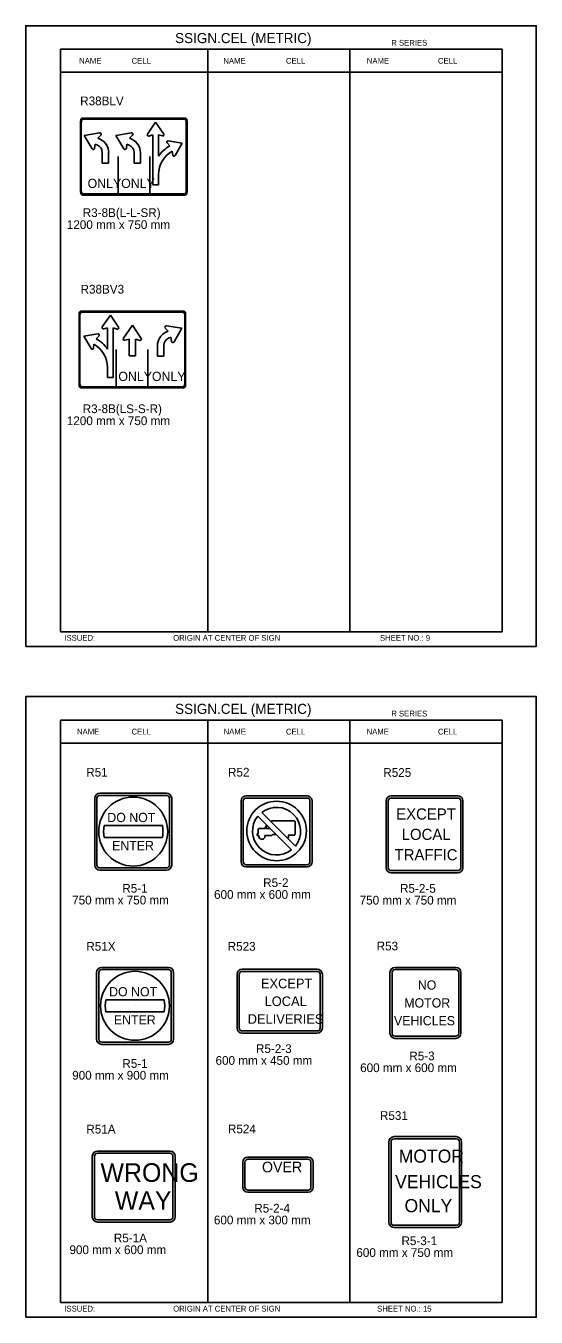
# Model space of a CAD drawing. Extents: x -12 to 6962, y -3756 to 679.
# Drawn here: x 400.1 to 575.4, y -235.4 to 208 of the extents above; entities that cross this region are included whole.
import ezdxf

# ---------------------------------------------------------------- set-up
doc = ezdxf.new("R2010")
doc.units = 0
for name, color, linetype in [('Level 1', 7, 'Continuous'), ('Level 2', 7, 'Continuous'), ('Level 3', 7, 'Continuous'), ('Level 63', 7, 'Continuous')]:
    doc.layers.add(name, color=color, linetype=linetype)

msp = doc.modelspace()

# ---------------------------------------------------------------- linework, layer by layer
at = {"layer": 'Level 1'}
for p, q in [((563.74, 200), (411.99, 200)), ((411.99, 200), (411.99, 0)), ((462.57, 200), (462.57, 0)), ((511.35, 200), (511.35, 0)), ((563.74, 200), (563.74, 0)), ((563.74, 192.08), (411.99, 192.08)), ((419.17, 151.32), (419.17, 174.99)), ((419.85, 175.97), (454.53, 175.97)), ((444.65, 174.91), (441.9, 170.84)), ((447.49, 170.9), (444.65, 174.91)), ((455.2, 174.99), (455.2, 151.32)), ((420.13, 170.43), (425.45, 171.34)), ((422.86, 165.76), (420.13, 170.43)), ((425.87, 170.54), (424.86, 169.43)), ((424.86, 169.43), (425.65, 169.07)), ((431.02, 170.43), (436.35, 171.34)), ((433.75, 165.76), (431.02, 170.43)), ((436.77, 170.54), (435.75, 169.43)), ((435.75, 169.43), (436.54, 169.07)), ((442.4, 170.19), (443.71, 170.62)), ((443.71, 170.62), (443.71, 169.83)), ((443.72, 169.83), (443.72, 153.5)), ((445.7, 169.82), (445.69, 170.64)), ((445.69, 170.64), (447, 170.24)), ((445.7, 163.32), (445.7, 169.82)), ((453.85, 167.71), (449.01, 168.54)), ((423.93, 167.45), (423.74, 165.96)), ((424.76, 167.07), (423.93, 167.45)), ((426.38, 160.84), (426.38, 164.53)), ((428.55, 164.52), (428.55, 160.84)), ((434.83, 167.45), (434.63, 165.96)), ((435.65, 167.07), (434.83, 167.45)), ((437.27, 160.84), (437.27, 164.53)), ((439.44, 164.52), (439.44, 160.84)), ((448.63, 167.81), (449.56, 166.8)), ((450.39, 165), (450.57, 163.64)), ((451.37, 163.47), (453.85, 167.71)), ((428.55, 160.84), (426.38, 160.84)), ((431.85, 150.39), (431.85, 163.18)), ((439.44, 160.84), (437.27, 160.84)), ((442.75, 150.39), (442.75, 163.18)), ((445.7, 153.5), (445.7, 156.95)), ((443.72, 153.5), (445.7, 153.5)), ((454.53, 150.34), (419.85, 150.34)), ((418.66, 108.73), (418.66, 85.05)), ((454.02, 109.7), (419.34, 109.7)), ((426.37, 104.63), (429.22, 108.65)), ((429.22, 108.65), (431.96, 104.57)), ((454.69, 85.05), (454.69, 108.73)), ((420.01, 101.45), (424.85, 102.27)), ((428.17, 104.37), (426.86, 103.98)), ((428.17, 103.55), (428.17, 104.37)), ((428.17, 97.05), (428.17, 103.55)), ((430.16, 104.35), (430.15, 103.56)), ((430.15, 103.56), (430.15, 87.23)), ((431.46, 103.93), (430.16, 104.35)), ((436.75, 105.2), (433.61, 100.79)), ((439.77, 100.72), (436.75, 105.2)), ((447.99, 104.28), (449.01, 103.16)), ((449.01, 103.16), (448.22, 102.8)), ((453.74, 104.17), (448.41, 105.07)), ((451.01, 99.49), (453.74, 104.17)), ((422.5, 97.2), (420.01, 101.45)), ((423.47, 98.73), (423.3, 97.38)), ((425.24, 101.55), (424.31, 100.53)), ((434.15, 100.07), (435.59, 100.5)), ((435.59, 100.5), (435.59, 99.6)), ((435.59, 99.6), (435.59, 94.7)), ((437.76, 94.7), (437.76, 99.61)), ((437.77, 99.61), (437.78, 100.48)), ((437.78, 100.48), (439.21, 100.01)), ((445.32, 98.25), (445.32, 94.57)), ((447.49, 94.57), (447.49, 98.27)), ((449.11, 100.8), (449.93, 101.18)), ((449.93, 101.18), (450.13, 99.69)), ((431.12, 84.12), (431.12, 96.91)), ((435.59, 94.7), (437.76, 94.7)), ((436.68, 96.89), (436.68, 96.89)), ((442.01, 84.12), (442.01, 96.91)), ((445.32, 94.57), (447.49, 94.57)), ((428.17, 87.23), (428.17, 90.69)), ((430.15, 87.23), (428.17, 87.23)), ((419.34, 84.07), (454.02, 84.07)), ((411.99, 0), (563.74, 0)), ((563.74, -30.35), (411.99, -30.35)), ((411.99, -30.35), (411.99, -230.35)), ((462.57, -30.35), (462.57, -230.35)), ((511.35, -30.35), (511.35, -230.35)), ((563.74, -30.35), (563.74, -230.35)), ((563.74, -38.27), (411.99, -38.27)), ((424.54, -80.14), (424.54, -57.23)), ((425.54, -56.23), (448.45, -56.23)), ((449.45, -57.23), (449.45, -80.14)), ((475.78, -57.14), (496.67, -57.14)), ((525.55, -57.14), (548.46, -57.14)), ((474.78, -79.03), (474.78, -58.14)), ((497.67, -58.14), (497.67, -79.03)), ((524.55, -81.06), (524.55, -58.14)), ((549.46, -58.14), (549.46, -81.06)), ((479.73, -63.32), (482.88, -66.46)), ((490.07, -71.04), (481.11, -62.1)), ((482.15, -67.6), (482.8, -66.46)), ((482.8, -66.46), (482.88, -66.46)), ((482.88, -66.46), (491.35, -74.93)), ((484.41, -65.39), (484.41, -65.21)), ((484.66, -64.96), (492.29, -64.96)), ((492.55, -65.21), (492.55, -69.61)), ((426.99, -66.59), (447, -66.59)), ((447, -70.68), (426.99, -70.68)), ((437, -68.69), (437, -68.69)), ((479.61, -70.03), (479.61, -69.37)), ((479.61, -69.37), (479.88, -69.37)), ((480.16, -70.03), (479.61, -70.03)), ((479.88, -69.37), (479.88, -67.87)), ((480.13, -67.6), (482.15, -67.6)), ((484.54, -70.03), (482.2, -70.03)), ((482.36, -67.6), (482.88, -66.67)), ((484.02, -67.6), (482.36, -67.6)), ((482.88, -66.67), (483.08, -66.67)), ((484.93, -69.7), (484.54, -70.03)), ((486.12, -69.7), (484.93, -69.7)), ((486.23, -68.58), (486.23, -68.58)), ((492.29, -69.86), (490.15, -69.86)), ((537.01, -69.6), (537.01, -69.6)), ((492.72, -73.7), (490.07, -71.04)), ((448.45, -81.14), (425.54, -81.14)), ((496.67, -80.03), (475.78, -80.03)), ((548.46, -82.06), (525.55, -82.06)), ((425.16, -139.98), (425.16, -117.06)), ((426.16, -116.06), (449.07, -116.06)), ((450.07, -117.06), (450.07, -139.98)), ((473.42, -117.65), (473.42, -136.11)), ((500.2, -116.65), (474.42, -116.65)), ((501.2, -136.11), (501.2, -117.65)), ((525.9, -137.92), (525.9, -117.04)), ((526.9, -116.04), (547.78, -116.04)), ((548.78, -117.04), (548.78, -137.92)), ((427.61, -126.43), (447.62, -126.43)), ((437.61, -128.52), (437.61, -128.52)), ((537.34, -127.48), (537.34, -127.48)), ((447.62, -130.52), (427.61, -130.52)), ((474.42, -137.11), (500.2, -137.11)), ((449.07, -140.98), (426.16, -140.98)), ((547.78, -138.92), (526.9, -138.92)), ((525.52, -175.25), (525.52, -202.75)), ((547.9, -174.15), (526.62, -174.15)), ((549, -202.75), (549, -175.25)), ((423.68, -200.98), (423.68, -180.1)), ((424.68, -179.1), (449.63, -179.1)), ((450.63, -180.1), (450.63, -200.98)), ((476.34, -181.16), (497.02, -181.16)), ((475.34, -190.75), (475.34, -182.16)), ((498.02, -182.16), (498.02, -190.75)), ((437.15, -190.54), (437.15, -190.54)), ((486.68, -186.45), (486.68, -186.45)), ((537.26, -189), (537.26, -189)), ((497.02, -191.75), (476.34, -191.75)), ((449.63, -201.98), (424.68, -201.98)), ((526.62, -203.85), (547.9, -203.85)), ((411.99, -230.35), (563.74, -230.35))]:
    msp.add_line(p, q, dxfattribs=at)
for centre, radius in [((436.99, -68.64), 11.84), ((486.23, -68.43), 10.22), ((437.61, -128.47), 11.84)]:
    msp.add_circle(centre, radius, dxfattribs=at)
for centre, radius, start, end in [((425.51, 170.87), 0.482, 318.677, 97.1175), ((423.56, 164.53), 5, 359.9807, 65.3304), ((436.4, 170.87), 0.482, 318.677, 97.1175), ((434.45, 164.53), 5, 359.9807, 65.3304), ((442.27, 170.62), 0.438, 148.5743, 287.0148), ((447.12, 170.67), 0.439, 253.9301, 32.5033), ((448.96, 168.11), 0.438, 82.8825, 221.323), ((423.26, 166.03), 0.483, 213.1885, 351.7617), ((423.55, 164.52), 2.82, 0.0924, 64.7362), ((434.15, 166.03), 0.483, 213.1885, 351.7617), ((434.44, 164.52), 2.82, 0.0924, 64.7362), ((454.94, 156.95), 11.23, 118.6823, 145.4396), ((454.94, 156.95), 9.25, 119.4871, 180), ((451.01, 163.71), 0.439, 188.2383, 326.8115), ((424.9, 101.84), 0.438, 318.677, 97.1175), ((426.75, 104.4), 0.439, 147.4967, 286.0699), ((431.59, 104.35), 0.438, 252.9852, 31.4257), ((450.31, 98.26), 5, 114.6696, 180.0193), ((448.36, 104.6), 0.482, 82.8825, 221.323), ((418.92, 90.69), 9.25, 0, 60.513), ((418.92, 90.69), 11.23, 34.5604, 61.3177), ((434.03, 100.53), 0.483, 147.4967, 286.0699), ((439.36, 100.48), 0.482, 252.9852, 31.4257), ((450.32, 98.25), 2.82, 115.2638, 179.9076), ((450.61, 99.76), 0.483, 188.2383, 326.8115), ((422.86, 97.45), 0.439, 213.1885, 351.7617), ((425.54, -57.23), 1, 90, 180), ((448.45, -57.23), 1, 0, 90), ((475.78, -58.14), 1, 90, 180), ((496.67, -58.14), 1, 0, 90), ((525.55, -58.14), 1, 90, 180), ((548.46, -58.14), 1, 0, 90), ((486.23, -68.58), 8.26, 321.7522, 128.2478), ((486.23, -68.44), 8.26, 141.7575, 308.2425), ((484.67, -65.21), 0.262, 91.3322, 178.6678), ((492.29, -65.21), 0.255, 0, 90), ((437.1, -68.64), 10.31, 168.5788, 191.4212), ((436.89, -68.64), 10.31, 348.5788, 11.4212), ((480.14, -67.86), 0.255, 90, 180), ((481.18, -70.24), 1.04, 168.3968, 11.6032), ((489.24, -70.39), 1.05, 321.2607, 30.5681), ((492.28, -69.59), 0.262, 271.3322, 358.6678), ((475.78, -79.03), 1, 180, 270), ((496.67, -79.03), 1, 270, 0), ((425.54, -80.14), 1, 180, 270), ((448.45, -80.14), 1, 270, 0), ((525.55, -81.06), 1, 180, 270), ((548.46, -81.06), 1, 270, 0), ((426.16, -117.06), 1, 90, 180), ((449.07, -117.06), 1, 0, 90), ((474.42, -117.65), 1, 90, 180), ((500.2, -117.65), 1, 0, 90), ((526.9, -117.04), 1, 90, 180), ((547.78, -117.04), 1, 0, 90), ((437.71, -128.47), 10.31, 168.5788, 191.4212), ((437.51, -128.47), 10.31, 348.5788, 11.4212), ((474.42, -136.11), 1, 180, 270), ((500.2, -136.11), 1, 270, 0), ((426.16, -139.98), 1, 180, 270), ((449.07, -139.98), 1, 270, 0), ((526.9, -137.92), 1, 180, 270), ((547.78, -137.92), 1, 270, 0), ((526.62, -175.25), 1.1, 90, 180), ((547.9, -175.25), 1.1, 0, 90), ((424.68, -180.1), 1, 90, 180), ((449.63, -180.1), 1, 0, 90), ((476.34, -182.16), 1, 90, 180), ((497.02, -182.16), 1, 0, 90), ((476.34, -190.75), 1, 180, 270), ((497.02, -190.75), 1, 270, 0), ((424.68, -200.98), 1, 180, 270), ((449.63, -200.98), 1, 270, 0), ((526.62, -202.75), 1.1, 180, 270), ((547.9, -202.75), 1.1, 270, 0)]:
    msp.add_arc(centre, radius, start, end, dxfattribs=at)
for centre, major_axis, start_param, end_param in [((419.85, 174.99), (0, -0.977), 3.141593, 4.712389), ((454.53, 174.99), (0, 0.977), 4.712389, 6.283185), ((419.85, 151.32), (0, -0.977), 4.712389, 6.283185), ((454.53, 151.32), (0, 0.977), 3.141593, 4.712389), ((419.34, 108.73), (0, 0.977), 0, 1.570796), ((454.02, 108.73), (0, -0.977), 1.570796, 3.141593), ((419.34, 85.05), (0, 0.977), 1.570796, 3.141593), ((454.02, 85.05), (0, -0.977), 0, 1.570796)]:
    msp.add_ellipse(centre, major_axis=major_axis, ratio=0.692308, start_param=start_param, end_param=end_param, dxfattribs=at)
at = {"layer": 'Level 3'}
for p, q in [((418.9, 175.31), (418.9, 151)), ((454.74, 176.36), (419.63, 176.36)), ((455.48, 151), (455.48, 175.31)), ((419.63, 149.95), (454.74, 149.95)), ((418.39, 84.74), (418.39, 109.04)), ((419.12, 110.1), (454.23, 110.1)), ((454.96, 109.04), (454.96, 84.74)), ((454.23, 83.68), (419.12, 83.68)), ((423.79, -80.14), (423.79, -57.23)), ((425.54, -55.48), (448.45, -55.48)), ((450.2, -57.23), (450.2, -80.14)), ((475.78, -56.39), (496.67, -56.39)), ((525.55, -56.39), (548.46, -56.39)), ((474.03, -79.03), (474.03, -58.14)), ((498.42, -58.14), (498.42, -79.03)), ((523.8, -81.06), (523.8, -58.14)), ((550.21, -58.14), (550.21, -81.06)), ((448.45, -81.89), (425.54, -81.89)), ((496.67, -80.78), (475.78, -80.78)), ((548.46, -82.81), (525.55, -82.81)), ((526.9, -115.29), (547.78, -115.29)), ((424.41, -139.98), (424.41, -117.06)), ((426.16, -115.31), (449.07, -115.31)), ((450.82, -117.06), (450.82, -139.98)), ((472.67, -117.65), (472.67, -136.11)), ((500.2, -115.9), (474.42, -115.9)), ((501.95, -136.11), (501.95, -117.65)), ((525.15, -137.92), (525.15, -117.04)), ((549.53, -117.04), (549.53, -137.92)), ((487.31, -126.88), (487.31, -126.88)), ((449.07, -141.73), (426.16, -141.73)), ((474.42, -137.86), (500.2, -137.86)), ((547.78, -139.67), (526.9, -139.67)), ((524.77, -175.25), (524.77, -202.75)), ((547.9, -173.4), (526.62, -173.4)), ((549.75, -202.75), (549.75, -175.25)), ((422.93, -200.98), (422.93, -180.1)), ((424.68, -178.35), (449.63, -178.35)), ((451.38, -180.1), (451.38, -200.98)), ((476.34, -180.41), (497.02, -180.41)), ((474.59, -190.75), (474.59, -182.16)), ((498.77, -182.16), (498.77, -190.75)), ((497.02, -192.5), (476.34, -192.5)), ((449.63, -202.73), (424.68, -202.73)), ((526.62, -204.6), (547.9, -204.6))]:
    msp.add_line(p, q, dxfattribs=at)
for centre, radius, start, end in [((425.54, -57.23), 1.75, 90, 180), ((448.45, -57.23), 1.75, 0, 90), ((475.78, -58.14), 1.75, 90, 180), ((496.67, -58.14), 1.75, 0, 90), ((525.55, -58.14), 1.75, 90, 180), ((548.46, -58.14), 1.75, 0, 90), ((475.78, -79.03), 1.75, 180, 270), ((496.67, -79.03), 1.75, 270, 0), ((425.54, -80.14), 1.75, 180, 270), ((448.45, -80.14), 1.75, 270, 0), ((525.55, -81.06), 1.75, 180, 270), ((548.46, -81.06), 1.75, 270, 0), ((526.9, -117.04), 1.75, 90, 180), ((547.78, -117.04), 1.75, 0, 90), ((426.16, -117.06), 1.75, 90, 180), ((449.07, -117.06), 1.75, 0, 90), ((474.42, -117.65), 1.75, 90, 180), ((500.2, -117.65), 1.75, 0, 90), ((474.42, -136.11), 1.75, 180, 270), ((500.2, -136.11), 1.75, 270, 0), ((426.16, -139.98), 1.75, 180, 270), ((449.07, -139.98), 1.75, 270, 0), ((526.9, -137.92), 1.75, 180, 270), ((547.78, -137.92), 1.75, 270, 0), ((526.62, -175.25), 1.85, 90, 180), ((547.9, -175.25), 1.85, 0, 90), ((424.68, -180.1), 1.75, 90, 180), ((449.63, -180.1), 1.75, 0, 90), ((476.34, -182.16), 1.75, 90, 180), ((497.02, -182.16), 1.75, 0, 90), ((476.34, -190.75), 1.75, 180, 270), ((497.02, -190.75), 1.75, 270, 0), ((424.68, -200.98), 1.75, 180, 270), ((449.63, -200.98), 1.75, 270, 0), ((526.62, -202.75), 1.85, 180, 270), ((547.9, -202.75), 1.85, 270, 0)]:
    msp.add_arc(centre, radius, start, end, dxfattribs=at)
for centre, major_axis, start_param, end_param in [((419.63, 175.31), (0, -1.06), 3.141593, 4.712389), ((454.74, 175.31), (0, 1.06), 4.712389, 6.283185), ((419.63, 151), (0, -1.06), 4.712389, 6.283185), ((454.74, 151), (0, 1.06), 3.141593, 4.712389), ((419.12, 109.04), (0, 1.06), 0, 1.570796), ((454.23, 109.04), (0, -1.06), 1.570796, 3.141593), ((419.12, 84.74), (0, 1.06), 1.570796, 3.141593), ((454.23, 84.74), (0, -1.06), 0, 1.570796)]:
    msp.add_ellipse(centre, major_axis=major_axis, ratio=0.692308, start_param=start_param, end_param=end_param, dxfattribs=at)
at = {"layer": 'Level 63'}
for points in [[(400.11, -5.05), (575.37, -5.05), (575.37, 208.05), (400.11, 208.05)], [(400.11, -235.4), (575.37, -235.4), (575.37, -22.31), (400.11, -22.31)]]:
    msp.add_lwpolyline(points, close=True, dxfattribs=at)

# ---------------------------------------------------------------- texts
at = {"layer": 'Level 1'}
for s, height, p in [('ONLY', 3.17, (421.33, 152.35)), ('ONLY', 3.17, (432.86, 152.35)), ('ONLY', 3.17, (431.88, 86.08)), ('ONLY', 3.17, (443.41, 86.08)), ('EXCEPT', 3.83, (527.3, -64.52)), ('DO NOT', 3.17, (428.1, -65.39)), ('LOCAL', 3.83, (529.19, -71.52)), ('ENTER', 3.17, (429.73, -75.05)), ('TRAFFIC', 3.83, (526.74, -78.51)), ('EXCEPT', 3.3, (480.85, -122.46)), ('NO', 3.17, (534.73, -122.92)), ('DO NOT', 3.17, (428.72, -125.23)), ('LOCAL', 3.3, (482.11, -128.56)), ('MOTOR', 3.17, (530.07, -129.06)), ('ENTER', 3.17, (430.35, -134.89)), ('DELIVERIES', 3.3, (476.31, -134.66)), ('VEHICLES', 3.17, (526.53, -135.18)), ('MOTOR', 4.5, (528.17, -182.35)), ('WRONG', 6.4, (425.74, -188.94)), ('OVER', 3.646, (481.21, -185.66)), ('VEHICLES', 4.5, (526.93, -191.12)), ('WAY', 6.4, (430.66, -198.54)), ('ONLY', 4.5, (530.16, -199.35))]:
    msp.add_text(s, height=height, dxfattribs=at).set_placement(p)
at = {"layer": 'Level 2'}
for s, p in [('R38BLV', (418.78, 180.77)), ('R38BV3', (418.91, 116.1)), ('R51', (420.86, -49.77)), ('R52', (469.54, -49.76)), ('R525', (522.87, -49.86)), ('R5-2-5', (528.62, -89.66)), ('750 mm x 750 mm', (514.75, -93.71)), ('R53', (520.59, -109.45)), ('R51X', (420.89, -109.57)), ('R523', (469.43, -109.56)), ('R531', (521.72, -167.66)), ('R51A', (420.89, -172.34)), ('R524', (469.52, -172.26)), ('R5-1A', (430.34, -209.7)), ('R5-3-1', (529.11, -210.66)), ('900 mm x 600 mm', (415.09, -213.75)), ('600 mm x 750 mm ', (513.62, -214.71))]:
    msp.add_text(s, height=3, dxfattribs=at).set_placement(p)
at = {"layer": 'Level 3'}
for s, height, p in [('SSIGN.CEL (METRIC)', 3.4642, (451.37, 202.11)), ('R SERIES', 1.979, (525.61, 201.24)), ('NAME', 1.98, (418.42, 195.04)), ('CELL', 1.98, (436.42, 195.04)), ('NAME', 1.98, (467.94, 195.04)), ('CELL', 1.98, (489.44, 195.04)), ('NAME', 1.98, (517.22, 195.04)), ('CELL', 1.98, (541.64, 195.04)), ('R3-8B(L-L-SR)', 3, (419.65, 142.39)), ('1200 mm x 750 mm', 3, (414.19, 138.27)), ('R3-8B(LS-S-R)', 3, (419.65, 75.05)), ('1200 mm x 750 mm', 3, (414.19, 70.93)), ('ISSUED:', 1.98, (413.33, -3.12)), ('ORIGIN AT CENTER OF SIGN', 1.9795, (450.71, -3.12)), ('SHEET NO.: 9', 1.9795, (521.73, -3.12)), ('SSIGN.CEL (METRIC)', 3.4642, (451.37, -28.24)), ('R SERIES', 1.979, (525.61, -29.12)), ('NAME', 1.98, (417.69, -35.31)), ('CELL', 1.98, (436.42, -35.31)), ('NAME', 1.98, (468.03, -35.31)), ('CELL', 1.98, (489.44, -35.31)), ('NAME', 1.98, (517.14, -35.31)), ('CELL', 1.98, (541.64, -35.31)), ('R5-1', 3, (433.25, -89.62)), ('R5-2', 3, (481.62, -87.69)), ('750 mm x 750 mm', 3, (416.03, -93.67)), ('600 mm x 600 mm', 3, (464.75, -91.74)), ('R5-2-3', 3, (479.14, -144.69)), ('600 mm x 450 mm', 3, (465.26, -148.74)), ('R5-3', 3, (531.8, -147.19)), ('R5-1', 3, (433.25, -149.78)), ('600 mm x 600 mm', 3, (514.92, -151.24)), ('900 mm x 900 mm', 3, (416.03, -153.83)), ('R5-2-4', 3, (478.57, -199.48)), ('600 mm x 300 mm', 3, (464.7, -203.53)), ('ISSUED:', 1.98, (413.33, -233.48)), ('ORIGIN AT CENTER OF SIGN', 1.9795, (450.71, -233.48)), ('SHEET NO.: 15', 1.9795, (520.75, -233.48))]:
    msp.add_text(s, height=height, dxfattribs=at).set_placement(p)

doc.saveas('drawing.dxf')
